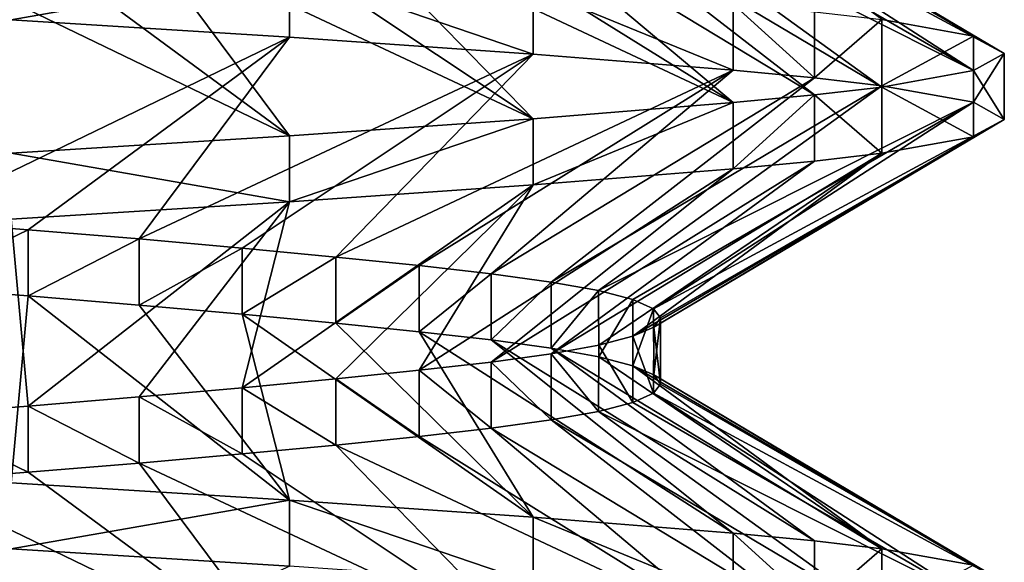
# Model space of a CAD drawing. Header units: inches. Extents: x -4.64 to 4.64, y -1.42 to 0.49.
# Tile 598 of 608: x 4.2869 to 4.345, y 0.3135 to 0.3456. Entities that reach past the tile are written whole.
import ezdxf

# ---------------------------------------------------------------- set-up
doc = ezdxf.new("R2010")
doc.units = ezdxf.units.IN
doc.header["$LTSCALE"] = 65.185185
doc.header["$MEASUREMENT"] = 0
for name, color, linetype in [('112', 7, 'CONTINUOUS'), ('114', 7, 'CONTINUOUS'), ('115', 7, 'CONTINUOUS'), ('266', 7, 'CONTINUOUS'), ('352', 7, 'CONTINUOUS'), ('366', 7, 'CONTINUOUS'), ('368', 7, 'CONTINUOUS'), ('369', 7, 'CONTINUOUS'), ('503', 7, 'CONTINUOUS'), ('98', 7, 'CONTINUOUS')]:
    doc.layers.add(name, color=color, linetype=linetype)

msp = doc.modelspace()

# ---------------------------------------------------------------- linework, layer by layer
at = {"layer": '112', "color": 7, "linetype": 'CONTINUOUS', "true_color": 0x969696}
for points in [[(4.343174, 0.344577, 8.606463), (4.337766, 0.345556, 8.58864), (4.323071, 0.356362, 8.609473), (4.343174, 0.344577, 8.606463)], [(4.324294, 0.355823, 8.617195), (4.343174, 0.344577, 8.606463), (4.323071, 0.356362, 8.609473), (4.324294, 0.355823, 8.617195)], [(4.324292, 0.354735, 8.632816), (4.345, 0.343563, 8.624999), (4.324703, 0.355281, 8.625006), (4.324292, 0.354735, 8.632816)], [(4.345, 0.343563, 8.624999), (4.343174, 0.344577, 8.606463), (4.324294, 0.355823, 8.617195), (4.345, 0.343563, 8.624999)], [(4.324703, 0.355281, 8.625006), (4.345, 0.343563, 8.624999), (4.324294, 0.355823, 8.617195), (4.324703, 0.355281, 8.625006)], [(4.323069, 0.354197, 8.640538), (4.343174, 0.342545, 8.643535), (4.324292, 0.354735, 8.632816), (4.323069, 0.354197, 8.640538)], [(4.343174, 0.342545, 8.643535), (4.345, 0.343563, 8.624999), (4.324292, 0.354735, 8.632816), (4.343174, 0.342545, 8.643535)], [(4.321044, 0.353671, 8.64809), (4.343174, 0.342545, 8.643535), (4.323069, 0.354197, 8.640538), (4.321044, 0.353671, 8.64809)], [(4.318243, 0.353164, 8.655387), (4.337766, 0.341569, 8.66136), (4.321044, 0.353671, 8.64809), (4.318243, 0.353164, 8.655387)], [(4.337766, 0.341569, 8.66136), (4.343174, 0.342545, 8.643535), (4.321044, 0.353671, 8.64809), (4.337766, 0.341569, 8.66136)], [(4.314693, 0.352677, 8.662354), (4.333783, 0.341109, 8.669783), (4.318243, 0.353164, 8.655387), (4.314693, 0.352677, 8.662354)], [(4.333783, 0.341109, 8.669783), (4.337766, 0.341569, 8.66136), (4.318243, 0.353164, 8.655387), (4.333783, 0.341109, 8.669783)], [(4.310438, 0.352191, 8.668906), (4.328989, 0.340656, 8.67778), (4.314693, 0.352677, 8.662354), (4.310438, 0.352191, 8.668906)], [(4.328989, 0.340656, 8.67778), (4.333783, 0.341109, 8.669783), (4.314693, 0.352677, 8.662354), (4.328989, 0.340656, 8.67778)], [(4.305517, 0.351683, 8.674984), (4.328989, 0.340656, 8.67778), (4.310438, 0.352191, 8.668906), (4.305517, 0.351683, 8.674984)], [(4.299989, 0.351155, 8.680512), (4.317177, 0.339702, 8.692173), (4.305517, 0.351683, 8.674984), (4.299989, 0.351155, 8.680512)], [(4.317177, 0.339702, 8.692173), (4.328989, 0.340656, 8.67778), (4.305517, 0.351683, 8.674984), (4.317177, 0.339702, 8.692173)], [(4.29391, 0.350615, 8.685435), (4.317177, 0.339702, 8.692173), (4.299989, 0.351155, 8.680512), (4.29391, 0.350615, 8.685435)], [(4.280383, 0.349527, 8.693245), (4.30278, 0.338693, 8.703989), (4.287353, 0.350073, 8.689693), (4.280383, 0.349527, 8.693245)], [(4.287353, 0.350073, 8.689693), (4.30278, 0.338693, 8.703989), (4.29391, 0.350615, 8.685435), (4.287353, 0.350073, 8.689693)], [(4.30278, 0.338693, 8.703989), (4.317177, 0.339702, 8.692173), (4.29391, 0.350615, 8.685435), (4.30278, 0.338693, 8.703989)], [(4.286356, 0.337673, 8.712768), (4.30278, 0.338693, 8.703989), (4.280383, 0.349527, 8.693245), (4.286356, 0.337673, 8.712768)], [(4.280386, 0.329782, 8.556757), (4.287356, 0.329239, 8.560308), (4.286355, 0.318198, 8.537231), (4.280386, 0.329782, 8.556757)], [(4.286355, 0.318198, 8.537231), (4.287356, 0.329239, 8.560308), (4.302781, 0.317179, 8.546012), (4.286355, 0.318198, 8.537231)], [(4.287356, 0.329239, 8.560308), (4.293913, 0.328694, 8.564567), (4.302781, 0.317179, 8.546012), (4.287356, 0.329239, 8.560308)], [(4.293913, 0.328694, 8.564567), (4.299992, 0.328155, 8.569491), (4.302781, 0.317179, 8.546012), (4.293913, 0.328694, 8.564567)], [(4.299992, 0.328155, 8.569491), (4.30552, 0.327629, 8.57502), (4.317178, 0.316172, 8.557827), (4.299992, 0.328155, 8.569491)], [(4.302781, 0.317179, 8.546012), (4.299992, 0.328155, 8.569491), (4.317178, 0.316172, 8.557827), (4.302781, 0.317179, 8.546012)], [(4.30552, 0.327629, 8.57502), (4.310442, 0.327122, 8.5811), (4.317178, 0.316172, 8.557827), (4.30552, 0.327629, 8.57502)], [(4.310442, 0.327122, 8.5811), (4.314697, 0.326635, 8.587653), (4.32899, 0.315219, 8.572221), (4.310442, 0.327122, 8.5811)], [(4.317178, 0.316172, 8.557827), (4.310442, 0.327122, 8.5811), (4.32899, 0.315219, 8.572221), (4.317178, 0.316172, 8.557827)], [(4.314697, 0.326635, 8.587653), (4.318247, 0.326149, 8.594622), (4.333783, 0.314766, 8.580218), (4.314697, 0.326635, 8.587653)], [(4.32899, 0.315219, 8.572221), (4.314697, 0.326635, 8.587653), (4.333783, 0.314766, 8.580218), (4.32899, 0.315219, 8.572221)], [(4.318247, 0.326149, 8.594622), (4.321048, 0.325641, 8.601919), (4.337766, 0.314306, 8.58864), (4.318247, 0.326149, 8.594622)], [(4.333783, 0.314766, 8.580218), (4.318247, 0.326149, 8.594622), (4.337766, 0.314306, 8.58864), (4.333783, 0.314766, 8.580218)], [(4.321048, 0.325641, 8.601919), (4.323071, 0.325112, 8.609473), (4.337766, 0.314306, 8.58864), (4.321048, 0.325641, 8.601919)], [(4.323071, 0.325112, 8.609473), (4.324294, 0.324573, 8.617195), (4.343174, 0.313327, 8.606463), (4.323071, 0.325112, 8.609473)], [(4.337766, 0.314306, 8.58864), (4.323071, 0.325112, 8.609473), (4.343174, 0.313327, 8.606463), (4.337766, 0.314306, 8.58864)], [(4.324294, 0.324573, 8.617195), (4.324703, 0.324031, 8.625006), (4.345, 0.312313, 8.624999), (4.324294, 0.324573, 8.617195)], [(4.343174, 0.313327, 8.606463), (4.324294, 0.324573, 8.617195), (4.345, 0.312313, 8.624999), (4.343174, 0.313327, 8.606463)], [(4.324703, 0.324031, 8.625006), (4.324292, 0.323485, 8.632816), (4.345, 0.312313, 8.624999), (4.324703, 0.324031, 8.625006)], [(4.324292, 0.323485, 8.632816), (4.323069, 0.322947, 8.640538), (4.343174, 0.311295, 8.643535), (4.324292, 0.323485, 8.632816)], [(4.345, 0.312313, 8.624999), (4.324292, 0.323485, 8.632816), (4.343174, 0.311295, 8.643535), (4.345, 0.312313, 8.624999)], [(4.323069, 0.322947, 8.640538), (4.321044, 0.322421, 8.64809), (4.343174, 0.311295, 8.643535), (4.323069, 0.322947, 8.640538)], [(4.321044, 0.322421, 8.64809), (4.318243, 0.321914, 8.655387), (4.337766, 0.310319, 8.66136), (4.321044, 0.322421, 8.64809)], [(4.343174, 0.311295, 8.643535), (4.321044, 0.322421, 8.64809), (4.337766, 0.310319, 8.66136), (4.343174, 0.311295, 8.643535)], [(4.318243, 0.321914, 8.655387), (4.314693, 0.321427, 8.662354), (4.333783, 0.309859, 8.669783), (4.318243, 0.321914, 8.655387)], [(4.337766, 0.310319, 8.66136), (4.318243, 0.321914, 8.655387), (4.333783, 0.309859, 8.669783), (4.337766, 0.310319, 8.66136)], [(4.314693, 0.321427, 8.662354), (4.310438, 0.320941, 8.668906), (4.328989, 0.309406, 8.67778), (4.314693, 0.321427, 8.662354)], [(4.333783, 0.309859, 8.669783), (4.314693, 0.321427, 8.662354), (4.328989, 0.309406, 8.67778), (4.333783, 0.309859, 8.669783)], [(4.305517, 0.320433, 8.674984), (4.299989, 0.319905, 8.680512), (4.317177, 0.308452, 8.692173), (4.305517, 0.320433, 8.674984)], [(4.310438, 0.320941, 8.668906), (4.305517, 0.320433, 8.674984), (4.328989, 0.309406, 8.67778), (4.310438, 0.320941, 8.668906)], [(4.328989, 0.309406, 8.67778), (4.305517, 0.320433, 8.674984), (4.317177, 0.308452, 8.692173), (4.328989, 0.309406, 8.67778)], [(4.299989, 0.319905, 8.680512), (4.29391, 0.319365, 8.685435), (4.317177, 0.308452, 8.692173), (4.299989, 0.319905, 8.680512)], [(4.29391, 0.319365, 8.685435), (4.287353, 0.318823, 8.689693), (4.30278, 0.307443, 8.703989), (4.29391, 0.319365, 8.685435)], [(4.317177, 0.308452, 8.692173), (4.29391, 0.319365, 8.685435), (4.30278, 0.307443, 8.703989), (4.317177, 0.308452, 8.692173)], [(4.287353, 0.318823, 8.689693), (4.280383, 0.318277, 8.693245), (4.30278, 0.307443, 8.703989), (4.287353, 0.318823, 8.689693)], [(4.30278, 0.307443, 8.703989), (4.280383, 0.318277, 8.693245), (4.286356, 0.306423, 8.712768), (4.30278, 0.307443, 8.703989)]]:
    msp.add_3dface(points, dxfattribs=at)
at = {"layer": '114', "color": 7, "linetype": 'CONTINUOUS', "true_color": 0x969696}
for points in [[(4.286356, 0.345546, 8.537232), (4.30278, 0.344525, 8.546011), (4.280383, 0.333692, 8.556755), (4.286356, 0.345546, 8.537232)], [(4.280383, 0.333692, 8.556755), (4.30278, 0.344525, 8.546011), (4.287353, 0.333146, 8.560307), (4.280383, 0.333692, 8.556755)], [(4.287353, 0.333146, 8.560307), (4.30278, 0.344525, 8.546011), (4.29391, 0.332603, 8.564565), (4.287353, 0.333146, 8.560307)], [(4.30278, 0.344525, 8.546011), (4.317177, 0.343517, 8.557827), (4.29391, 0.332603, 8.564565), (4.30278, 0.344525, 8.546011)], [(4.29391, 0.332603, 8.564565), (4.317177, 0.343517, 8.557827), (4.299989, 0.332064, 8.569488), (4.29391, 0.332603, 8.564565)], [(4.299989, 0.332064, 8.569488), (4.317177, 0.343517, 8.557827), (4.305517, 0.331536, 8.575016), (4.299989, 0.332064, 8.569488)], [(4.317177, 0.343517, 8.557827), (4.328989, 0.342562, 8.57222), (4.305517, 0.331536, 8.575016), (4.317177, 0.343517, 8.557827)], [(4.305517, 0.331536, 8.575016), (4.328989, 0.342562, 8.57222), (4.310438, 0.331028, 8.581094), (4.305517, 0.331536, 8.575016)], [(4.310438, 0.331028, 8.581094), (4.328989, 0.342562, 8.57222), (4.314693, 0.330542, 8.587646), (4.310438, 0.331028, 8.581094)], [(4.328989, 0.342562, 8.57222), (4.333783, 0.342109, 8.580217), (4.314693, 0.330542, 8.587646), (4.328989, 0.342562, 8.57222)], [(4.314693, 0.330542, 8.587646), (4.333783, 0.342109, 8.580217), (4.318243, 0.330055, 8.594613), (4.314693, 0.330542, 8.587646)], [(4.333783, 0.342109, 8.580217), (4.337766, 0.34165, 8.58864), (4.318243, 0.330055, 8.594613), (4.333783, 0.342109, 8.580217)], [(4.318243, 0.330055, 8.594613), (4.337766, 0.34165, 8.58864), (4.321044, 0.329548, 8.60191), (4.318243, 0.330055, 8.594613)], [(4.337766, 0.34165, 8.58864), (4.343174, 0.340673, 8.606465), (4.321044, 0.329548, 8.60191), (4.337766, 0.34165, 8.58864)], [(4.321044, 0.329548, 8.60191), (4.343174, 0.340673, 8.606465), (4.323069, 0.329021, 8.609462), (4.321044, 0.329548, 8.60191)], [(4.323069, 0.329021, 8.609462), (4.343174, 0.340673, 8.606465), (4.324292, 0.328484, 8.617184), (4.323069, 0.329021, 8.609462)], [(4.343174, 0.340673, 8.606465), (4.345, 0.339656, 8.625001), (4.324292, 0.328484, 8.617184), (4.343174, 0.340673, 8.606465)], [(4.324292, 0.328484, 8.617184), (4.345, 0.339656, 8.625001), (4.324703, 0.327938, 8.624994), (4.324292, 0.328484, 8.617184)], [(4.345, 0.339656, 8.625001), (4.343174, 0.338642, 8.643537), (4.324294, 0.327395, 8.632805), (4.345, 0.339656, 8.625001)], [(4.324703, 0.327938, 8.624994), (4.345, 0.339656, 8.625001), (4.324294, 0.327395, 8.632805), (4.324703, 0.327938, 8.624994)], [(4.343174, 0.338642, 8.643537), (4.337766, 0.337663, 8.66136), (4.323071, 0.326856, 8.640527), (4.343174, 0.338642, 8.643537)], [(4.324294, 0.327395, 8.632805), (4.343174, 0.338642, 8.643537), (4.323071, 0.326856, 8.640527), (4.324294, 0.327395, 8.632805)], [(4.337766, 0.337663, 8.66136), (4.333783, 0.337203, 8.669782), (4.318247, 0.32582, 8.655378), (4.337766, 0.337663, 8.66136)], [(4.321048, 0.326328, 8.648081), (4.337766, 0.337663, 8.66136), (4.318247, 0.32582, 8.655378), (4.321048, 0.326328, 8.648081)], [(4.323071, 0.326856, 8.640527), (4.337766, 0.337663, 8.66136), (4.321048, 0.326328, 8.648081), (4.323071, 0.326856, 8.640527)], [(4.32899, 0.336749, 8.677779), (4.317178, 0.335796, 8.692173), (4.310442, 0.324847, 8.6689), (4.32899, 0.336749, 8.677779)], [(4.314697, 0.325334, 8.662347), (4.32899, 0.336749, 8.677779), (4.310442, 0.324847, 8.6689), (4.314697, 0.325334, 8.662347)], [(4.333783, 0.337203, 8.669782), (4.32899, 0.336749, 8.677779), (4.314697, 0.325334, 8.662347), (4.333783, 0.337203, 8.669782)], [(4.318247, 0.32582, 8.655378), (4.333783, 0.337203, 8.669782), (4.314697, 0.325334, 8.662347), (4.318247, 0.32582, 8.655378)], [(4.317178, 0.335796, 8.692173), (4.302781, 0.33479, 8.703988), (4.299992, 0.323813, 8.680509), (4.317178, 0.335796, 8.692173)], [(4.30552, 0.32434, 8.67498), (4.317178, 0.335796, 8.692173), (4.299992, 0.323813, 8.680509), (4.30552, 0.32434, 8.67498)], [(4.310442, 0.324847, 8.6689), (4.317178, 0.335796, 8.692173), (4.30552, 0.32434, 8.67498), (4.310442, 0.324847, 8.6689)], [(4.302781, 0.33479, 8.703988), (4.286355, 0.333771, 8.712769), (4.287356, 0.32273, 8.689692), (4.302781, 0.33479, 8.703988)], [(4.293913, 0.323275, 8.685433), (4.302781, 0.33479, 8.703988), (4.287356, 0.32273, 8.689692), (4.293913, 0.323275, 8.685433)], [(4.299992, 0.323813, 8.680509), (4.302781, 0.33479, 8.703988), (4.293913, 0.323275, 8.685433), (4.299992, 0.323813, 8.680509)], [(4.287356, 0.32273, 8.689692), (4.286355, 0.333771, 8.712769), (4.280386, 0.322187, 8.693243), (4.287356, 0.32273, 8.689692)], [(4.286356, 0.314296, 8.537232), (4.30278, 0.313275, 8.546011), (4.280383, 0.302442, 8.556755), (4.286356, 0.314296, 8.537232)]]:
    msp.add_3dface(points, dxfattribs=at)
at = {"layer": '115', "color": 7, "linetype": 'CONTINUOUS', "true_color": 0x969696}
for points in [[(4.286355, 0.318198, 8.537231), (4.302781, 0.317179, 8.546012), (4.286356, 0.314296, 8.537232), (4.286355, 0.318198, 8.537231)], [(4.302781, 0.317179, 8.546012), (4.30278, 0.313275, 8.546011), (4.286356, 0.314296, 8.537232), (4.302781, 0.317179, 8.546012)], [(4.302781, 0.317179, 8.546012), (4.317177, 0.312267, 8.557827), (4.30278, 0.313275, 8.546011), (4.302781, 0.317179, 8.546012)], [(4.302781, 0.317179, 8.546012), (4.317178, 0.316172, 8.557827), (4.317177, 0.312267, 8.557827), (4.302781, 0.317179, 8.546012)], [(4.317178, 0.316172, 8.557827), (4.328989, 0.311312, 8.57222), (4.317177, 0.312267, 8.557827), (4.317178, 0.316172, 8.557827)], [(4.317178, 0.316172, 8.557827), (4.32899, 0.315219, 8.572221), (4.328989, 0.311312, 8.57222), (4.317178, 0.316172, 8.557827)], [(4.32899, 0.315219, 8.572221), (4.333783, 0.310859, 8.580217), (4.328989, 0.311312, 8.57222), (4.32899, 0.315219, 8.572221)], [(4.32899, 0.315219, 8.572221), (4.333783, 0.314766, 8.580218), (4.333783, 0.310859, 8.580217), (4.32899, 0.315219, 8.572221)], [(4.333783, 0.314766, 8.580218), (4.337766, 0.314306, 8.58864), (4.333783, 0.310859, 8.580217), (4.333783, 0.314766, 8.580218)], [(4.337766, 0.314306, 8.58864), (4.337766, 0.3104, 8.58864), (4.333783, 0.310859, 8.580217), (4.337766, 0.314306, 8.58864)], [(4.337766, 0.314306, 8.58864), (4.343174, 0.313327, 8.606463), (4.337766, 0.3104, 8.58864), (4.337766, 0.314306, 8.58864)]]:
    msp.add_3dface(points, dxfattribs=at)
at = {"layer": '266', "color": 7, "linetype": 'CONTINUOUS', "true_color": 0x969696}
for points in [[(4.280386, 0.329782, 8.556757), (4.280383, 0.333692, 8.556755), (4.287353, 0.333146, 8.560307), (4.280386, 0.329782, 8.556757)], [(4.287356, 0.329239, 8.560308), (4.280386, 0.329782, 8.556757), (4.287353, 0.333146, 8.560307), (4.287356, 0.329239, 8.560308)], [(4.287356, 0.329239, 8.560308), (4.287353, 0.333146, 8.560307), (4.29391, 0.332603, 8.564565), (4.287356, 0.329239, 8.560308)], [(4.293913, 0.328694, 8.564567), (4.287356, 0.329239, 8.560308), (4.29391, 0.332603, 8.564565), (4.293913, 0.328694, 8.564567)], [(4.293913, 0.328694, 8.564567), (4.29391, 0.332603, 8.564565), (4.299989, 0.332064, 8.569488), (4.293913, 0.328694, 8.564567)], [(4.299992, 0.328155, 8.569491), (4.293913, 0.328694, 8.564567), (4.299989, 0.332064, 8.569488), (4.299992, 0.328155, 8.569491)], [(4.299992, 0.328155, 8.569491), (4.299989, 0.332064, 8.569488), (4.305517, 0.331536, 8.575016), (4.299992, 0.328155, 8.569491)], [(4.30552, 0.327629, 8.57502), (4.299992, 0.328155, 8.569491), (4.305517, 0.331536, 8.575016), (4.30552, 0.327629, 8.57502)], [(4.30552, 0.327629, 8.57502), (4.305517, 0.331536, 8.575016), (4.310438, 0.331028, 8.581094), (4.30552, 0.327629, 8.57502)], [(4.310442, 0.327122, 8.5811), (4.30552, 0.327629, 8.57502), (4.310438, 0.331028, 8.581094), (4.310442, 0.327122, 8.5811)], [(4.310442, 0.327122, 8.5811), (4.310438, 0.331028, 8.581094), (4.314693, 0.330542, 8.587646), (4.310442, 0.327122, 8.5811)], [(4.314697, 0.326635, 8.587653), (4.310442, 0.327122, 8.5811), (4.314693, 0.330542, 8.587646), (4.314697, 0.326635, 8.587653)], [(4.314697, 0.326635, 8.587653), (4.314693, 0.330542, 8.587646), (4.318243, 0.330055, 8.594613), (4.314697, 0.326635, 8.587653)], [(4.318247, 0.326149, 8.594622), (4.314697, 0.326635, 8.587653), (4.318243, 0.330055, 8.594613), (4.318247, 0.326149, 8.594622)], [(4.318247, 0.326149, 8.594622), (4.318243, 0.330055, 8.594613), (4.321044, 0.329548, 8.60191), (4.318247, 0.326149, 8.594622)], [(4.321048, 0.325641, 8.601919), (4.318247, 0.326149, 8.594622), (4.321044, 0.329548, 8.60191), (4.321048, 0.325641, 8.601919)], [(4.321048, 0.325641, 8.601919), (4.321044, 0.329548, 8.60191), (4.323069, 0.329021, 8.609462), (4.321048, 0.325641, 8.601919)], [(4.323071, 0.325112, 8.609473), (4.321048, 0.325641, 8.601919), (4.323069, 0.329021, 8.609462), (4.323071, 0.325112, 8.609473)], [(4.323071, 0.325112, 8.609473), (4.323069, 0.329021, 8.609462), (4.324292, 0.328484, 8.617184), (4.323071, 0.325112, 8.609473)], [(4.324294, 0.324573, 8.617195), (4.323071, 0.325112, 8.609473), (4.324292, 0.328484, 8.617184), (4.324294, 0.324573, 8.617195)], [(4.324294, 0.324573, 8.617195), (4.324292, 0.328484, 8.617184), (4.324703, 0.327938, 8.624994), (4.324294, 0.324573, 8.617195)], [(4.324292, 0.323485, 8.632816), (4.324294, 0.327395, 8.632805), (4.323071, 0.326856, 8.640527), (4.324292, 0.323485, 8.632816)], [(4.324292, 0.323485, 8.632816), (4.324703, 0.324031, 8.625006), (4.324294, 0.327395, 8.632805), (4.324292, 0.323485, 8.632816)], [(4.324703, 0.324031, 8.625006), (4.324294, 0.324573, 8.617195), (4.324703, 0.327938, 8.624994), (4.324703, 0.324031, 8.625006)], [(4.324703, 0.324031, 8.625006), (4.324703, 0.327938, 8.624994), (4.324294, 0.327395, 8.632805), (4.324703, 0.324031, 8.625006)], [(4.323069, 0.322947, 8.640538), (4.323071, 0.326856, 8.640527), (4.321048, 0.326328, 8.648081), (4.323069, 0.322947, 8.640538)], [(4.323069, 0.322947, 8.640538), (4.324292, 0.323485, 8.632816), (4.323071, 0.326856, 8.640527), (4.323069, 0.322947, 8.640538)], [(4.321044, 0.322421, 8.64809), (4.321048, 0.326328, 8.648081), (4.318247, 0.32582, 8.655378), (4.321044, 0.322421, 8.64809)], [(4.321044, 0.322421, 8.64809), (4.323069, 0.322947, 8.640538), (4.321048, 0.326328, 8.648081), (4.321044, 0.322421, 8.64809)], [(4.318243, 0.321914, 8.655387), (4.318247, 0.32582, 8.655378), (4.314697, 0.325334, 8.662347), (4.318243, 0.321914, 8.655387)], [(4.318243, 0.321914, 8.655387), (4.321044, 0.322421, 8.64809), (4.318247, 0.32582, 8.655378), (4.318243, 0.321914, 8.655387)], [(4.314693, 0.321427, 8.662354), (4.314697, 0.325334, 8.662347), (4.310442, 0.324847, 8.6689), (4.314693, 0.321427, 8.662354)], [(4.314693, 0.321427, 8.662354), (4.318243, 0.321914, 8.655387), (4.314697, 0.325334, 8.662347), (4.314693, 0.321427, 8.662354)], [(4.310438, 0.320941, 8.668906), (4.310442, 0.324847, 8.6689), (4.30552, 0.32434, 8.67498), (4.310438, 0.320941, 8.668906)], [(4.310438, 0.320941, 8.668906), (4.314693, 0.321427, 8.662354), (4.310442, 0.324847, 8.6689), (4.310438, 0.320941, 8.668906)], [(4.305517, 0.320433, 8.674984), (4.30552, 0.32434, 8.67498), (4.299992, 0.323813, 8.680509), (4.305517, 0.320433, 8.674984)], [(4.305517, 0.320433, 8.674984), (4.310438, 0.320941, 8.668906), (4.30552, 0.32434, 8.67498), (4.305517, 0.320433, 8.674984)], [(4.299989, 0.319905, 8.680512), (4.299992, 0.323813, 8.680509), (4.293913, 0.323275, 8.685433), (4.299989, 0.319905, 8.680512)], [(4.299989, 0.319905, 8.680512), (4.305517, 0.320433, 8.674984), (4.299992, 0.323813, 8.680509), (4.299989, 0.319905, 8.680512)], [(4.287353, 0.318823, 8.689693), (4.287356, 0.32273, 8.689692), (4.280386, 0.322187, 8.693243), (4.287353, 0.318823, 8.689693)], [(4.287353, 0.318823, 8.689693), (4.29391, 0.319365, 8.685435), (4.287356, 0.32273, 8.689692), (4.287353, 0.318823, 8.689693)], [(4.29391, 0.319365, 8.685435), (4.293913, 0.323275, 8.685433), (4.287356, 0.32273, 8.689692), (4.29391, 0.319365, 8.685435)], [(4.29391, 0.319365, 8.685435), (4.299989, 0.319905, 8.680512), (4.293913, 0.323275, 8.685433), (4.29391, 0.319365, 8.685435)], [(4.280383, 0.318277, 8.693245), (4.287353, 0.318823, 8.689693), (4.280386, 0.322187, 8.693243), (4.280383, 0.318277, 8.693245)]]:
    msp.add_3dface(points, dxfattribs=at)
at = {"layer": '352', "color": 7, "linetype": 'CONTINUOUS', "true_color": 0x969696}
for points in [[(4.302781, 0.348429, -8.703988), (4.286356, 0.345546, -8.712768), (4.286355, 0.349448, -8.712769), (4.302781, 0.348429, -8.703988)], [(4.30278, 0.344525, -8.703989), (4.286356, 0.345546, -8.712768), (4.302781, 0.348429, -8.703988), (4.30278, 0.344525, -8.703989)], [(4.317177, 0.343517, -8.692173), (4.30278, 0.344525, -8.703989), (4.302781, 0.348429, -8.703988), (4.317177, 0.343517, -8.692173)], [(4.317178, 0.347422, -8.692173), (4.317177, 0.343517, -8.692173), (4.302781, 0.348429, -8.703988), (4.317178, 0.347422, -8.692173)], [(4.328989, 0.342562, -8.67778), (4.317177, 0.343517, -8.692173), (4.317178, 0.347422, -8.692173), (4.328989, 0.342562, -8.67778)], [(4.32899, 0.346469, -8.677779), (4.328989, 0.342562, -8.67778), (4.317178, 0.347422, -8.692173), (4.32899, 0.346469, -8.677779)], [(4.333783, 0.342109, -8.669783), (4.328989, 0.342562, -8.67778), (4.32899, 0.346469, -8.677779), (4.333783, 0.342109, -8.669783)], [(4.333783, 0.346016, -8.669782), (4.333783, 0.342109, -8.669783), (4.32899, 0.346469, -8.677779), (4.333783, 0.346016, -8.669782)], [(4.337766, 0.345556, -8.66136), (4.333783, 0.342109, -8.669783), (4.333783, 0.346016, -8.669782), (4.337766, 0.345556, -8.66136)], [(4.337766, 0.34165, -8.66136), (4.333783, 0.342109, -8.669783), (4.337766, 0.345556, -8.66136), (4.337766, 0.34165, -8.66136)], [(4.343174, 0.344577, -8.643537), (4.337766, 0.34165, -8.66136), (4.337766, 0.345556, -8.66136), (4.343174, 0.344577, -8.643537)], [(4.343174, 0.340673, -8.643535), (4.337766, 0.34165, -8.66136), (4.343174, 0.344577, -8.643537), (4.343174, 0.340673, -8.643535)], [(4.345, 0.343563, -8.625001), (4.343174, 0.340673, -8.643535), (4.343174, 0.344577, -8.643537), (4.345, 0.343563, -8.625001)], [(4.345, 0.339656, -8.624999), (4.343174, 0.340673, -8.643535), (4.345, 0.343563, -8.625001), (4.345, 0.339656, -8.624999)], [(4.343174, 0.342545, -8.606465), (4.345, 0.339656, -8.624999), (4.345, 0.343563, -8.625001), (4.343174, 0.342545, -8.606465)], [(4.337766, 0.341569, -8.58864), (4.343174, 0.338642, -8.606463), (4.343174, 0.342545, -8.606465), (4.337766, 0.341569, -8.58864)], [(4.343174, 0.338642, -8.606463), (4.345, 0.339656, -8.624999), (4.343174, 0.342545, -8.606465), (4.343174, 0.338642, -8.606463)], [(4.333783, 0.341109, -8.580217), (4.337766, 0.337663, -8.58864), (4.337766, 0.341569, -8.58864), (4.333783, 0.341109, -8.580217)], [(4.337766, 0.337663, -8.58864), (4.343174, 0.338642, -8.606463), (4.337766, 0.341569, -8.58864), (4.337766, 0.337663, -8.58864)], [(4.328989, 0.340656, -8.57222), (4.32899, 0.336749, -8.572221), (4.333783, 0.341109, -8.580217), (4.328989, 0.340656, -8.57222)], [(4.32899, 0.336749, -8.572221), (4.333783, 0.337203, -8.580218), (4.333783, 0.341109, -8.580217), (4.32899, 0.336749, -8.572221)], [(4.333783, 0.337203, -8.580218), (4.337766, 0.337663, -8.58864), (4.333783, 0.341109, -8.580217), (4.333783, 0.337203, -8.580218)], [(4.317177, 0.339702, -8.557827), (4.317178, 0.335796, -8.557827), (4.328989, 0.340656, -8.57222), (4.317177, 0.339702, -8.557827)], [(4.317178, 0.335796, -8.557827), (4.32899, 0.336749, -8.572221), (4.328989, 0.340656, -8.57222), (4.317178, 0.335796, -8.557827)], [(4.30278, 0.338693, -8.546011), (4.302781, 0.33479, -8.546012), (4.317177, 0.339702, -8.557827), (4.30278, 0.338693, -8.546011)], [(4.302781, 0.33479, -8.546012), (4.317178, 0.335796, -8.557827), (4.317177, 0.339702, -8.557827), (4.302781, 0.33479, -8.546012)], [(4.286356, 0.337673, -8.537232), (4.302781, 0.33479, -8.546012), (4.30278, 0.338693, -8.546011), (4.286356, 0.337673, -8.537232)], [(4.286355, 0.333771, -8.537231), (4.302781, 0.33479, -8.546012), (4.286356, 0.337673, -8.537232), (4.286355, 0.333771, -8.537231)]]:
    msp.add_3dface(points, dxfattribs=at)
at = {"layer": '366', "color": 7, "linetype": 'CONTINUOUS', "true_color": 0x969696}
for points in [[(4.343174, 0.344577, -8.643537), (4.337766, 0.345556, -8.66136), (4.323071, 0.356362, -8.640527), (4.343174, 0.344577, -8.643537)], [(4.324294, 0.355823, -8.632805), (4.343174, 0.344577, -8.643537), (4.323071, 0.356362, -8.640527), (4.324294, 0.355823, -8.632805)], [(4.324292, 0.354735, -8.617184), (4.345, 0.343563, -8.625001), (4.324703, 0.355281, -8.624994), (4.324292, 0.354735, -8.617184)], [(4.345, 0.343563, -8.625001), (4.343174, 0.344577, -8.643537), (4.324294, 0.355823, -8.632805), (4.345, 0.343563, -8.625001)], [(4.324703, 0.355281, -8.624994), (4.345, 0.343563, -8.625001), (4.324294, 0.355823, -8.632805), (4.324703, 0.355281, -8.624994)], [(4.323069, 0.354197, -8.609462), (4.343174, 0.342545, -8.606465), (4.324292, 0.354735, -8.617184), (4.323069, 0.354197, -8.609462)], [(4.343174, 0.342545, -8.606465), (4.345, 0.343563, -8.625001), (4.324292, 0.354735, -8.617184), (4.343174, 0.342545, -8.606465)], [(4.321044, 0.353671, -8.60191), (4.343174, 0.342545, -8.606465), (4.323069, 0.354197, -8.609462), (4.321044, 0.353671, -8.60191)], [(4.318243, 0.353164, -8.594613), (4.337766, 0.341569, -8.58864), (4.321044, 0.353671, -8.60191), (4.318243, 0.353164, -8.594613)], [(4.337766, 0.341569, -8.58864), (4.343174, 0.342545, -8.606465), (4.321044, 0.353671, -8.60191), (4.337766, 0.341569, -8.58864)], [(4.314693, 0.352677, -8.587646), (4.333783, 0.341109, -8.580217), (4.318243, 0.353164, -8.594613), (4.314693, 0.352677, -8.587646)], [(4.333783, 0.341109, -8.580217), (4.337766, 0.341569, -8.58864), (4.318243, 0.353164, -8.594613), (4.333783, 0.341109, -8.580217)], [(4.310438, 0.352191, -8.581094), (4.328989, 0.340656, -8.57222), (4.314693, 0.352677, -8.587646), (4.310438, 0.352191, -8.581094)], [(4.328989, 0.340656, -8.57222), (4.333783, 0.341109, -8.580217), (4.314693, 0.352677, -8.587646), (4.328989, 0.340656, -8.57222)], [(4.305517, 0.351683, -8.575016), (4.328989, 0.340656, -8.57222), (4.310438, 0.352191, -8.581094), (4.305517, 0.351683, -8.575016)], [(4.299989, 0.351155, -8.569488), (4.317177, 0.339702, -8.557827), (4.305517, 0.351683, -8.575016), (4.299989, 0.351155, -8.569488)], [(4.317177, 0.339702, -8.557827), (4.328989, 0.340656, -8.57222), (4.305517, 0.351683, -8.575016), (4.317177, 0.339702, -8.557827)], [(4.29391, 0.350615, -8.564565), (4.317177, 0.339702, -8.557827), (4.299989, 0.351155, -8.569488), (4.29391, 0.350615, -8.564565)], [(4.280383, 0.349527, -8.556755), (4.30278, 0.338693, -8.546011), (4.287353, 0.350073, -8.560307), (4.280383, 0.349527, -8.556755)], [(4.287353, 0.350073, -8.560307), (4.30278, 0.338693, -8.546011), (4.29391, 0.350615, -8.564565), (4.287353, 0.350073, -8.560307)], [(4.30278, 0.338693, -8.546011), (4.317177, 0.339702, -8.557827), (4.29391, 0.350615, -8.564565), (4.30278, 0.338693, -8.546011)], [(4.286356, 0.337673, -8.537232), (4.30278, 0.338693, -8.546011), (4.280383, 0.349527, -8.556755), (4.286356, 0.337673, -8.537232)], [(4.280386, 0.329782, -8.693243), (4.287356, 0.329239, -8.689692), (4.286355, 0.318198, -8.712769), (4.280386, 0.329782, -8.693243)], [(4.286355, 0.318198, -8.712769), (4.287356, 0.329239, -8.689692), (4.302781, 0.317179, -8.703988), (4.286355, 0.318198, -8.712769)], [(4.287356, 0.329239, -8.689692), (4.293913, 0.328694, -8.685433), (4.302781, 0.317179, -8.703988), (4.287356, 0.329239, -8.689692)], [(4.293913, 0.328694, -8.685433), (4.299992, 0.328155, -8.680509), (4.302781, 0.317179, -8.703988), (4.293913, 0.328694, -8.685433)], [(4.299992, 0.328155, -8.680509), (4.30552, 0.327629, -8.67498), (4.317178, 0.316172, -8.692173), (4.299992, 0.328155, -8.680509)], [(4.302781, 0.317179, -8.703988), (4.299992, 0.328155, -8.680509), (4.317178, 0.316172, -8.692173), (4.302781, 0.317179, -8.703988)], [(4.30552, 0.327629, -8.67498), (4.310442, 0.327122, -8.6689), (4.317178, 0.316172, -8.692173), (4.30552, 0.327629, -8.67498)], [(4.310442, 0.327122, -8.6689), (4.314697, 0.326635, -8.662347), (4.32899, 0.315219, -8.677779), (4.310442, 0.327122, -8.6689)], [(4.317178, 0.316172, -8.692173), (4.310442, 0.327122, -8.6689), (4.32899, 0.315219, -8.677779), (4.317178, 0.316172, -8.692173)], [(4.314697, 0.326635, -8.662347), (4.318247, 0.326149, -8.655378), (4.333783, 0.314766, -8.669782), (4.314697, 0.326635, -8.662347)], [(4.32899, 0.315219, -8.677779), (4.314697, 0.326635, -8.662347), (4.333783, 0.314766, -8.669782), (4.32899, 0.315219, -8.677779)], [(4.318247, 0.326149, -8.655378), (4.321048, 0.325641, -8.648081), (4.337766, 0.314306, -8.66136), (4.318247, 0.326149, -8.655378)], [(4.333783, 0.314766, -8.669782), (4.318247, 0.326149, -8.655378), (4.337766, 0.314306, -8.66136), (4.333783, 0.314766, -8.669782)], [(4.321048, 0.325641, -8.648081), (4.323071, 0.325112, -8.640527), (4.337766, 0.314306, -8.66136), (4.321048, 0.325641, -8.648081)], [(4.323071, 0.325112, -8.640527), (4.324294, 0.324573, -8.632805), (4.343174, 0.313327, -8.643537), (4.323071, 0.325112, -8.640527)], [(4.337766, 0.314306, -8.66136), (4.323071, 0.325112, -8.640527), (4.343174, 0.313327, -8.643537), (4.337766, 0.314306, -8.66136)], [(4.324294, 0.324573, -8.632805), (4.324703, 0.324031, -8.624994), (4.345, 0.312313, -8.625001), (4.324294, 0.324573, -8.632805)], [(4.343174, 0.313327, -8.643537), (4.324294, 0.324573, -8.632805), (4.345, 0.312313, -8.625001), (4.343174, 0.313327, -8.643537)], [(4.324703, 0.324031, -8.624994), (4.324292, 0.323485, -8.617184), (4.345, 0.312313, -8.625001), (4.324703, 0.324031, -8.624994)], [(4.324292, 0.323485, -8.617184), (4.323069, 0.322947, -8.609462), (4.343174, 0.311295, -8.606465), (4.324292, 0.323485, -8.617184)], [(4.345, 0.312313, -8.625001), (4.324292, 0.323485, -8.617184), (4.343174, 0.311295, -8.606465), (4.345, 0.312313, -8.625001)], [(4.323069, 0.322947, -8.609462), (4.321044, 0.322421, -8.60191), (4.343174, 0.311295, -8.606465), (4.323069, 0.322947, -8.609462)], [(4.321044, 0.322421, -8.60191), (4.318243, 0.321914, -8.594613), (4.337766, 0.310319, -8.58864), (4.321044, 0.322421, -8.60191)], [(4.343174, 0.311295, -8.606465), (4.321044, 0.322421, -8.60191), (4.337766, 0.310319, -8.58864), (4.343174, 0.311295, -8.606465)], [(4.318243, 0.321914, -8.594613), (4.314693, 0.321427, -8.587646), (4.333783, 0.309859, -8.580217), (4.318243, 0.321914, -8.594613)], [(4.337766, 0.310319, -8.58864), (4.318243, 0.321914, -8.594613), (4.333783, 0.309859, -8.580217), (4.337766, 0.310319, -8.58864)], [(4.314693, 0.321427, -8.587646), (4.310438, 0.320941, -8.581094), (4.328989, 0.309406, -8.57222), (4.314693, 0.321427, -8.587646)], [(4.333783, 0.309859, -8.580217), (4.314693, 0.321427, -8.587646), (4.328989, 0.309406, -8.57222), (4.333783, 0.309859, -8.580217)], [(4.305517, 0.320433, -8.575016), (4.299989, 0.319905, -8.569488), (4.317177, 0.308452, -8.557827), (4.305517, 0.320433, -8.575016)], [(4.310438, 0.320941, -8.581094), (4.305517, 0.320433, -8.575016), (4.328989, 0.309406, -8.57222), (4.310438, 0.320941, -8.581094)], [(4.328989, 0.309406, -8.57222), (4.305517, 0.320433, -8.575016), (4.317177, 0.308452, -8.557827), (4.328989, 0.309406, -8.57222)], [(4.299989, 0.319905, -8.569488), (4.29391, 0.319365, -8.564565), (4.317177, 0.308452, -8.557827), (4.299989, 0.319905, -8.569488)], [(4.29391, 0.319365, -8.564565), (4.287353, 0.318823, -8.560307), (4.30278, 0.307443, -8.546011), (4.29391, 0.319365, -8.564565)], [(4.317177, 0.308452, -8.557827), (4.29391, 0.319365, -8.564565), (4.30278, 0.307443, -8.546011), (4.317177, 0.308452, -8.557827)], [(4.287353, 0.318823, -8.560307), (4.280383, 0.318277, -8.556755), (4.30278, 0.307443, -8.546011), (4.287353, 0.318823, -8.560307)], [(4.30278, 0.307443, -8.546011), (4.280383, 0.318277, -8.556755), (4.286356, 0.306423, -8.537232), (4.30278, 0.307443, -8.546011)]]:
    msp.add_3dface(points, dxfattribs=at)
at = {"layer": '368', "color": 7, "linetype": 'CONTINUOUS', "true_color": 0x969696}
for points in [[(4.286356, 0.345546, -8.712768), (4.30278, 0.344525, -8.703989), (4.280383, 0.333692, -8.693245), (4.286356, 0.345546, -8.712768)], [(4.280383, 0.333692, -8.693245), (4.30278, 0.344525, -8.703989), (4.287353, 0.333146, -8.689693), (4.280383, 0.333692, -8.693245)], [(4.287353, 0.333146, -8.689693), (4.30278, 0.344525, -8.703989), (4.29391, 0.332603, -8.685435), (4.287353, 0.333146, -8.689693)], [(4.30278, 0.344525, -8.703989), (4.317177, 0.343517, -8.692173), (4.29391, 0.332603, -8.685435), (4.30278, 0.344525, -8.703989)], [(4.29391, 0.332603, -8.685435), (4.317177, 0.343517, -8.692173), (4.299989, 0.332064, -8.680512), (4.29391, 0.332603, -8.685435)], [(4.299989, 0.332064, -8.680512), (4.317177, 0.343517, -8.692173), (4.305517, 0.331536, -8.674984), (4.299989, 0.332064, -8.680512)], [(4.317177, 0.343517, -8.692173), (4.328989, 0.342562, -8.67778), (4.305517, 0.331536, -8.674984), (4.317177, 0.343517, -8.692173)], [(4.305517, 0.331536, -8.674984), (4.328989, 0.342562, -8.67778), (4.310438, 0.331028, -8.668906), (4.305517, 0.331536, -8.674984)], [(4.310438, 0.331028, -8.668906), (4.328989, 0.342562, -8.67778), (4.314693, 0.330542, -8.662354), (4.310438, 0.331028, -8.668906)], [(4.328989, 0.342562, -8.67778), (4.333783, 0.342109, -8.669783), (4.314693, 0.330542, -8.662354), (4.328989, 0.342562, -8.67778)], [(4.314693, 0.330542, -8.662354), (4.333783, 0.342109, -8.669783), (4.318243, 0.330055, -8.655387), (4.314693, 0.330542, -8.662354)], [(4.333783, 0.342109, -8.669783), (4.337766, 0.34165, -8.66136), (4.318243, 0.330055, -8.655387), (4.333783, 0.342109, -8.669783)], [(4.318243, 0.330055, -8.655387), (4.337766, 0.34165, -8.66136), (4.321044, 0.329548, -8.64809), (4.318243, 0.330055, -8.655387)], [(4.337766, 0.34165, -8.66136), (4.343174, 0.340673, -8.643535), (4.321044, 0.329548, -8.64809), (4.337766, 0.34165, -8.66136)], [(4.321044, 0.329548, -8.64809), (4.343174, 0.340673, -8.643535), (4.323069, 0.329021, -8.640538), (4.321044, 0.329548, -8.64809)], [(4.323069, 0.329021, -8.640538), (4.343174, 0.340673, -8.643535), (4.324292, 0.328484, -8.632816), (4.323069, 0.329021, -8.640538)], [(4.343174, 0.340673, -8.643535), (4.345, 0.339656, -8.624999), (4.324292, 0.328484, -8.632816), (4.343174, 0.340673, -8.643535)], [(4.324292, 0.328484, -8.632816), (4.345, 0.339656, -8.624999), (4.324703, 0.327938, -8.625006), (4.324292, 0.328484, -8.632816)], [(4.345, 0.339656, -8.624999), (4.343174, 0.338642, -8.606463), (4.324294, 0.327395, -8.617195), (4.345, 0.339656, -8.624999)], [(4.324703, 0.327938, -8.625006), (4.345, 0.339656, -8.624999), (4.324294, 0.327395, -8.617195), (4.324703, 0.327938, -8.625006)], [(4.343174, 0.338642, -8.606463), (4.337766, 0.337663, -8.58864), (4.323071, 0.326856, -8.609473), (4.343174, 0.338642, -8.606463)], [(4.324294, 0.327395, -8.617195), (4.343174, 0.338642, -8.606463), (4.323071, 0.326856, -8.609473), (4.324294, 0.327395, -8.617195)], [(4.337766, 0.337663, -8.58864), (4.333783, 0.337203, -8.580218), (4.318247, 0.32582, -8.594622), (4.337766, 0.337663, -8.58864)], [(4.321048, 0.326328, -8.601919), (4.337766, 0.337663, -8.58864), (4.318247, 0.32582, -8.594622), (4.321048, 0.326328, -8.601919)], [(4.323071, 0.326856, -8.609473), (4.337766, 0.337663, -8.58864), (4.321048, 0.326328, -8.601919), (4.323071, 0.326856, -8.609473)], [(4.32899, 0.336749, -8.572221), (4.317178, 0.335796, -8.557827), (4.310442, 0.324847, -8.5811), (4.32899, 0.336749, -8.572221)], [(4.314697, 0.325334, -8.587653), (4.32899, 0.336749, -8.572221), (4.310442, 0.324847, -8.5811), (4.314697, 0.325334, -8.587653)], [(4.333783, 0.337203, -8.580218), (4.32899, 0.336749, -8.572221), (4.314697, 0.325334, -8.587653), (4.333783, 0.337203, -8.580218)], [(4.318247, 0.32582, -8.594622), (4.333783, 0.337203, -8.580218), (4.314697, 0.325334, -8.587653), (4.318247, 0.32582, -8.594622)], [(4.317178, 0.335796, -8.557827), (4.302781, 0.33479, -8.546012), (4.299992, 0.323813, -8.569491), (4.317178, 0.335796, -8.557827)], [(4.30552, 0.32434, -8.57502), (4.317178, 0.335796, -8.557827), (4.299992, 0.323813, -8.569491), (4.30552, 0.32434, -8.57502)], [(4.310442, 0.324847, -8.5811), (4.317178, 0.335796, -8.557827), (4.30552, 0.32434, -8.57502), (4.310442, 0.324847, -8.5811)], [(4.302781, 0.33479, -8.546012), (4.286355, 0.333771, -8.537231), (4.287356, 0.32273, -8.560308), (4.302781, 0.33479, -8.546012)], [(4.293913, 0.323275, -8.564567), (4.302781, 0.33479, -8.546012), (4.287356, 0.32273, -8.560308), (4.293913, 0.323275, -8.564567)], [(4.299992, 0.323813, -8.569491), (4.302781, 0.33479, -8.546012), (4.293913, 0.323275, -8.564567), (4.299992, 0.323813, -8.569491)], [(4.287356, 0.32273, -8.560308), (4.286355, 0.333771, -8.537231), (4.280386, 0.322187, -8.556757), (4.287356, 0.32273, -8.560308)], [(4.286356, 0.314296, -8.712768), (4.30278, 0.313275, -8.703989), (4.280383, 0.302442, -8.693245), (4.286356, 0.314296, -8.712768)]]:
    msp.add_3dface(points, dxfattribs=at)
at = {"layer": '369', "color": 7, "linetype": 'CONTINUOUS', "true_color": 0x969696}
for points in [[(4.286355, 0.318198, -8.712769), (4.302781, 0.317179, -8.703988), (4.286356, 0.314296, -8.712768), (4.286355, 0.318198, -8.712769)], [(4.302781, 0.317179, -8.703988), (4.30278, 0.313275, -8.703989), (4.286356, 0.314296, -8.712768), (4.302781, 0.317179, -8.703988)], [(4.302781, 0.317179, -8.703988), (4.317177, 0.312267, -8.692173), (4.30278, 0.313275, -8.703989), (4.302781, 0.317179, -8.703988)], [(4.302781, 0.317179, -8.703988), (4.317178, 0.316172, -8.692173), (4.317177, 0.312267, -8.692173), (4.302781, 0.317179, -8.703988)], [(4.317178, 0.316172, -8.692173), (4.328989, 0.311312, -8.67778), (4.317177, 0.312267, -8.692173), (4.317178, 0.316172, -8.692173)], [(4.317178, 0.316172, -8.692173), (4.32899, 0.315219, -8.677779), (4.328989, 0.311312, -8.67778), (4.317178, 0.316172, -8.692173)], [(4.32899, 0.315219, -8.677779), (4.333783, 0.310859, -8.669783), (4.328989, 0.311312, -8.67778), (4.32899, 0.315219, -8.677779)], [(4.32899, 0.315219, -8.677779), (4.333783, 0.314766, -8.669782), (4.333783, 0.310859, -8.669783), (4.32899, 0.315219, -8.677779)], [(4.333783, 0.314766, -8.669782), (4.337766, 0.314306, -8.66136), (4.333783, 0.310859, -8.669783), (4.333783, 0.314766, -8.669782)], [(4.337766, 0.314306, -8.66136), (4.337766, 0.3104, -8.66136), (4.333783, 0.310859, -8.669783), (4.337766, 0.314306, -8.66136)], [(4.337766, 0.314306, -8.66136), (4.343174, 0.313327, -8.643537), (4.337766, 0.3104, -8.66136), (4.337766, 0.314306, -8.66136)]]:
    msp.add_3dface(points, dxfattribs=at)
at = {"layer": '503', "color": 7, "linetype": 'CONTINUOUS', "true_color": 0x969696}
for points in [[(4.280386, 0.329782, -8.693243), (4.280383, 0.333692, -8.693245), (4.287353, 0.333146, -8.689693), (4.280386, 0.329782, -8.693243)], [(4.287356, 0.329239, -8.689692), (4.280386, 0.329782, -8.693243), (4.287353, 0.333146, -8.689693), (4.287356, 0.329239, -8.689692)], [(4.287356, 0.329239, -8.689692), (4.287353, 0.333146, -8.689693), (4.29391, 0.332603, -8.685435), (4.287356, 0.329239, -8.689692)], [(4.293913, 0.328694, -8.685433), (4.287356, 0.329239, -8.689692), (4.29391, 0.332603, -8.685435), (4.293913, 0.328694, -8.685433)], [(4.293913, 0.328694, -8.685433), (4.29391, 0.332603, -8.685435), (4.299989, 0.332064, -8.680512), (4.293913, 0.328694, -8.685433)], [(4.299992, 0.328155, -8.680509), (4.293913, 0.328694, -8.685433), (4.299989, 0.332064, -8.680512), (4.299992, 0.328155, -8.680509)], [(4.299992, 0.328155, -8.680509), (4.299989, 0.332064, -8.680512), (4.305517, 0.331536, -8.674984), (4.299992, 0.328155, -8.680509)], [(4.30552, 0.327629, -8.67498), (4.299992, 0.328155, -8.680509), (4.305517, 0.331536, -8.674984), (4.30552, 0.327629, -8.67498)], [(4.30552, 0.327629, -8.67498), (4.305517, 0.331536, -8.674984), (4.310438, 0.331028, -8.668906), (4.30552, 0.327629, -8.67498)], [(4.310442, 0.327122, -8.6689), (4.30552, 0.327629, -8.67498), (4.310438, 0.331028, -8.668906), (4.310442, 0.327122, -8.6689)], [(4.310442, 0.327122, -8.6689), (4.310438, 0.331028, -8.668906), (4.314693, 0.330542, -8.662354), (4.310442, 0.327122, -8.6689)], [(4.314697, 0.326635, -8.662347), (4.310442, 0.327122, -8.6689), (4.314693, 0.330542, -8.662354), (4.314697, 0.326635, -8.662347)], [(4.314697, 0.326635, -8.662347), (4.314693, 0.330542, -8.662354), (4.318243, 0.330055, -8.655387), (4.314697, 0.326635, -8.662347)], [(4.318247, 0.326149, -8.655378), (4.314697, 0.326635, -8.662347), (4.318243, 0.330055, -8.655387), (4.318247, 0.326149, -8.655378)], [(4.318247, 0.326149, -8.655378), (4.318243, 0.330055, -8.655387), (4.321044, 0.329548, -8.64809), (4.318247, 0.326149, -8.655378)], [(4.321048, 0.325641, -8.648081), (4.318247, 0.326149, -8.655378), (4.321044, 0.329548, -8.64809), (4.321048, 0.325641, -8.648081)], [(4.321048, 0.325641, -8.648081), (4.321044, 0.329548, -8.64809), (4.323069, 0.329021, -8.640538), (4.321048, 0.325641, -8.648081)], [(4.323071, 0.325112, -8.640527), (4.321048, 0.325641, -8.648081), (4.323069, 0.329021, -8.640538), (4.323071, 0.325112, -8.640527)], [(4.323071, 0.325112, -8.640527), (4.323069, 0.329021, -8.640538), (4.324292, 0.328484, -8.632816), (4.323071, 0.325112, -8.640527)], [(4.324294, 0.324573, -8.632805), (4.323071, 0.325112, -8.640527), (4.324292, 0.328484, -8.632816), (4.324294, 0.324573, -8.632805)], [(4.324294, 0.324573, -8.632805), (4.324292, 0.328484, -8.632816), (4.324703, 0.327938, -8.625006), (4.324294, 0.324573, -8.632805)], [(4.324292, 0.323485, -8.617184), (4.324294, 0.327395, -8.617195), (4.323071, 0.326856, -8.609473), (4.324292, 0.323485, -8.617184)], [(4.324292, 0.323485, -8.617184), (4.324703, 0.324031, -8.624994), (4.324294, 0.327395, -8.617195), (4.324292, 0.323485, -8.617184)], [(4.324703, 0.324031, -8.624994), (4.324294, 0.324573, -8.632805), (4.324703, 0.327938, -8.625006), (4.324703, 0.324031, -8.624994)], [(4.324703, 0.324031, -8.624994), (4.324703, 0.327938, -8.625006), (4.324294, 0.327395, -8.617195), (4.324703, 0.324031, -8.624994)], [(4.323069, 0.322947, -8.609462), (4.323071, 0.326856, -8.609473), (4.321048, 0.326328, -8.601919), (4.323069, 0.322947, -8.609462)], [(4.323069, 0.322947, -8.609462), (4.324292, 0.323485, -8.617184), (4.323071, 0.326856, -8.609473), (4.323069, 0.322947, -8.609462)], [(4.321044, 0.322421, -8.60191), (4.321048, 0.326328, -8.601919), (4.318247, 0.32582, -8.594622), (4.321044, 0.322421, -8.60191)], [(4.321044, 0.322421, -8.60191), (4.323069, 0.322947, -8.609462), (4.321048, 0.326328, -8.601919), (4.321044, 0.322421, -8.60191)], [(4.318243, 0.321914, -8.594613), (4.318247, 0.32582, -8.594622), (4.314697, 0.325334, -8.587653), (4.318243, 0.321914, -8.594613)], [(4.318243, 0.321914, -8.594613), (4.321044, 0.322421, -8.60191), (4.318247, 0.32582, -8.594622), (4.318243, 0.321914, -8.594613)], [(4.314693, 0.321427, -8.587646), (4.314697, 0.325334, -8.587653), (4.310442, 0.324847, -8.5811), (4.314693, 0.321427, -8.587646)], [(4.314693, 0.321427, -8.587646), (4.318243, 0.321914, -8.594613), (4.314697, 0.325334, -8.587653), (4.314693, 0.321427, -8.587646)], [(4.310438, 0.320941, -8.581094), (4.310442, 0.324847, -8.5811), (4.30552, 0.32434, -8.57502), (4.310438, 0.320941, -8.581094)], [(4.310438, 0.320941, -8.581094), (4.314693, 0.321427, -8.587646), (4.310442, 0.324847, -8.5811), (4.310438, 0.320941, -8.581094)], [(4.305517, 0.320433, -8.575016), (4.30552, 0.32434, -8.57502), (4.299992, 0.323813, -8.569491), (4.305517, 0.320433, -8.575016)], [(4.305517, 0.320433, -8.575016), (4.310438, 0.320941, -8.581094), (4.30552, 0.32434, -8.57502), (4.305517, 0.320433, -8.575016)], [(4.299989, 0.319905, -8.569488), (4.299992, 0.323813, -8.569491), (4.293913, 0.323275, -8.564567), (4.299989, 0.319905, -8.569488)], [(4.299989, 0.319905, -8.569488), (4.305517, 0.320433, -8.575016), (4.299992, 0.323813, -8.569491), (4.299989, 0.319905, -8.569488)], [(4.287353, 0.318823, -8.560307), (4.287356, 0.32273, -8.560308), (4.280386, 0.322187, -8.556757), (4.287353, 0.318823, -8.560307)], [(4.287353, 0.318823, -8.560307), (4.29391, 0.319365, -8.564565), (4.287356, 0.32273, -8.560308), (4.287353, 0.318823, -8.560307)], [(4.29391, 0.319365, -8.564565), (4.293913, 0.323275, -8.564567), (4.287356, 0.32273, -8.560308), (4.29391, 0.319365, -8.564565)], [(4.29391, 0.319365, -8.564565), (4.299989, 0.319905, -8.569488), (4.293913, 0.323275, -8.564567), (4.29391, 0.319365, -8.564565)], [(4.280383, 0.318277, -8.556755), (4.287353, 0.318823, -8.560307), (4.280386, 0.322187, -8.556757), (4.280383, 0.318277, -8.556755)]]:
    msp.add_3dface(points, dxfattribs=at)
at = {"layer": '98', "color": 7, "linetype": 'CONTINUOUS', "true_color": 0x969696}
for points in [[(4.302781, 0.348429, 8.546012), (4.286356, 0.345546, 8.537232), (4.286355, 0.349448, 8.537231), (4.302781, 0.348429, 8.546012)], [(4.30278, 0.344525, 8.546011), (4.286356, 0.345546, 8.537232), (4.302781, 0.348429, 8.546012), (4.30278, 0.344525, 8.546011)], [(4.317177, 0.343517, 8.557827), (4.30278, 0.344525, 8.546011), (4.302781, 0.348429, 8.546012), (4.317177, 0.343517, 8.557827)], [(4.317178, 0.347422, 8.557827), (4.317177, 0.343517, 8.557827), (4.302781, 0.348429, 8.546012), (4.317178, 0.347422, 8.557827)], [(4.328989, 0.342562, 8.57222), (4.317177, 0.343517, 8.557827), (4.317178, 0.347422, 8.557827), (4.328989, 0.342562, 8.57222)], [(4.32899, 0.346469, 8.572221), (4.328989, 0.342562, 8.57222), (4.317178, 0.347422, 8.557827), (4.32899, 0.346469, 8.572221)], [(4.333783, 0.342109, 8.580217), (4.328989, 0.342562, 8.57222), (4.32899, 0.346469, 8.572221), (4.333783, 0.342109, 8.580217)], [(4.333783, 0.346016, 8.580218), (4.333783, 0.342109, 8.580217), (4.32899, 0.346469, 8.572221), (4.333783, 0.346016, 8.580218)], [(4.337766, 0.345556, 8.58864), (4.333783, 0.342109, 8.580217), (4.333783, 0.346016, 8.580218), (4.337766, 0.345556, 8.58864)], [(4.337766, 0.34165, 8.58864), (4.333783, 0.342109, 8.580217), (4.337766, 0.345556, 8.58864), (4.337766, 0.34165, 8.58864)], [(4.343174, 0.344577, 8.606463), (4.337766, 0.34165, 8.58864), (4.337766, 0.345556, 8.58864), (4.343174, 0.344577, 8.606463)], [(4.343174, 0.340673, 8.606465), (4.337766, 0.34165, 8.58864), (4.343174, 0.344577, 8.606463), (4.343174, 0.340673, 8.606465)], [(4.345, 0.343563, 8.624999), (4.343174, 0.340673, 8.606465), (4.343174, 0.344577, 8.606463), (4.345, 0.343563, 8.624999)], [(4.345, 0.339656, 8.625001), (4.343174, 0.340673, 8.606465), (4.345, 0.343563, 8.624999), (4.345, 0.339656, 8.625001)], [(4.343174, 0.342545, 8.643535), (4.345, 0.339656, 8.625001), (4.345, 0.343563, 8.624999), (4.343174, 0.342545, 8.643535)], [(4.337766, 0.341569, 8.66136), (4.343174, 0.338642, 8.643537), (4.343174, 0.342545, 8.643535), (4.337766, 0.341569, 8.66136)], [(4.343174, 0.338642, 8.643537), (4.345, 0.339656, 8.625001), (4.343174, 0.342545, 8.643535), (4.343174, 0.338642, 8.643537)], [(4.333783, 0.341109, 8.669783), (4.337766, 0.337663, 8.66136), (4.337766, 0.341569, 8.66136), (4.333783, 0.341109, 8.669783)], [(4.337766, 0.337663, 8.66136), (4.343174, 0.338642, 8.643537), (4.337766, 0.341569, 8.66136), (4.337766, 0.337663, 8.66136)], [(4.328989, 0.340656, 8.67778), (4.32899, 0.336749, 8.677779), (4.333783, 0.341109, 8.669783), (4.328989, 0.340656, 8.67778)], [(4.32899, 0.336749, 8.677779), (4.333783, 0.337203, 8.669782), (4.333783, 0.341109, 8.669783), (4.32899, 0.336749, 8.677779)], [(4.333783, 0.337203, 8.669782), (4.337766, 0.337663, 8.66136), (4.333783, 0.341109, 8.669783), (4.333783, 0.337203, 8.669782)], [(4.317177, 0.339702, 8.692173), (4.317178, 0.335796, 8.692173), (4.328989, 0.340656, 8.67778), (4.317177, 0.339702, 8.692173)], [(4.317178, 0.335796, 8.692173), (4.32899, 0.336749, 8.677779), (4.328989, 0.340656, 8.67778), (4.317178, 0.335796, 8.692173)], [(4.30278, 0.338693, 8.703989), (4.302781, 0.33479, 8.703988), (4.317177, 0.339702, 8.692173), (4.30278, 0.338693, 8.703989)], [(4.302781, 0.33479, 8.703988), (4.317178, 0.335796, 8.692173), (4.317177, 0.339702, 8.692173), (4.302781, 0.33479, 8.703988)], [(4.286356, 0.337673, 8.712768), (4.302781, 0.33479, 8.703988), (4.30278, 0.338693, 8.703989), (4.286356, 0.337673, 8.712768)], [(4.286355, 0.333771, 8.712769), (4.302781, 0.33479, 8.703988), (4.286356, 0.337673, 8.712768), (4.286355, 0.333771, 8.712769)]]:
    msp.add_3dface(points, dxfattribs=at)

doc.saveas('drawing.dxf')
